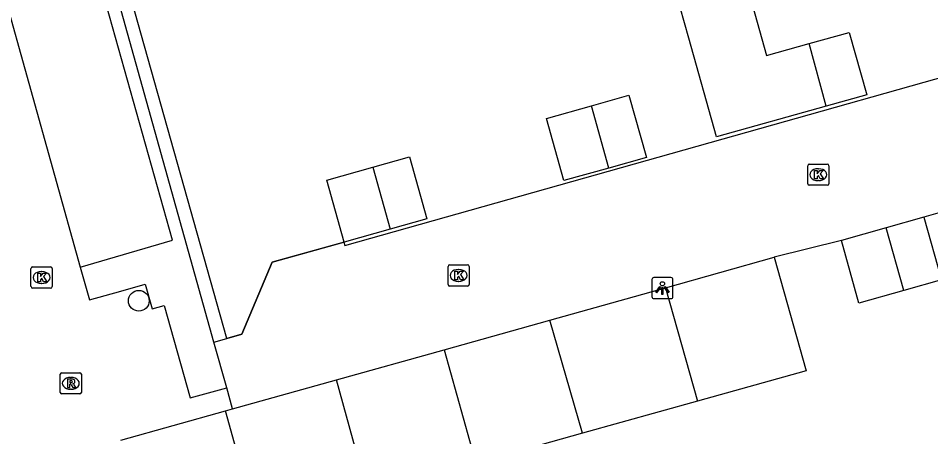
# Model space of a CAD drawing. Extents: x 159628 to 160723, y 388176 to 389416.
# Drawn here: x 159883.2 to 159926.3, y 388291.4 to 388311.16 of the extents above; entities that cross this region are included whole.
import ezdxf

# ---------------------------------------------------------------- set-up
doc = ezdxf.new("R2010")
doc.units = 0
for name, color, linetype in [('IMGEO_Boom', 7, 'Continuous'), ('IMGEO_Kolk', 7, 'Continuous'), ('IMGEO_Lichtpunt', 7, 'Continuous'), ('IMGEO_Muur', 7, 'Continuous'), ('IMGEO_Pand', 7, 'Continuous'), ('IMGEO_Rijbaan_lokaal_open', 7, 'Continuous'), ('IMGEO_Rioolput', 7, 'Continuous'), ('IMGEO_Voetpad_open', 7, 'Continuous')]:
    doc.layers.add(name, color=color, linetype=linetype)

msp = doc.modelspace()

# ---------------------------------------------------------------- linework, layer by layer
at = {"layer": 'IMGEO_Boom'}
msp.add_circle((159888.893, 388297.819), 0.489, dxfattribs=at)
at = {"layer": 'IMGEO_Kolk'}
for p, q in [((159920.486, 388303.344), (159920.486, 388304.196)), ((159920.561, 388304.27), (159921.413, 388304.27)), ((159920.974, 388304.05), (159920.999, 388304.05)), ((159921.487, 388304.196), (159921.487, 388303.344)), ((159920.997, 388303.49), (159920.972, 388303.49)), ((159921.413, 388303.27), (159920.561, 388303.27)), ((159883.801, 388298.49), (159883.801, 388299.342)), ((159883.876, 388299.416), (159884.728, 388299.416)), ((159884.289, 388299.196), (159884.314, 388299.196)), ((159884.802, 388299.342), (159884.802, 388298.49)), ((159903.498, 388298.589), (159903.498, 388299.441)), ((159903.573, 388299.515), (159904.425, 388299.515)), ((159903.986, 388299.295), (159904.011, 388299.295)), ((159904.499, 388299.441), (159904.499, 388298.589)), ((159904.009, 388298.735), (159903.984, 388298.735)), ((159884.728, 388298.416), (159883.876, 388298.416)), ((159884.312, 388298.636), (159884.287, 388298.636)), ((159904.425, 388298.515), (159903.573, 388298.515))]:
    msp.add_line(p, q, dxfattribs=at)
for points in [[(159920.486, 388303.344), (159920.486, 388304.196)], [(159920.561, 388304.27), (159921.413, 388304.27)], [(159920.807, 388303.97), (159920.93, 388303.97), (159920.93, 388303.819), (159921.06, 388303.97), (159921.224, 388303.97), (159921.078, 388303.819), (159921.231, 388303.57), (159921.079, 388303.57), (159920.994, 388303.734), (159920.93, 388303.667), (159920.93, 388303.57), (159920.807, 388303.57), (159920.807, 388303.97)], [(159921.487, 388304.196), (159921.487, 388303.344)], [(159921.413, 388303.27), (159920.561, 388303.27)], [(159883.801, 388298.49), (159883.801, 388299.342)], [(159883.876, 388299.416), (159884.728, 388299.416)], [(159884.122, 388299.116), (159884.245, 388299.116), (159884.245, 388298.965), (159884.375, 388299.116), (159884.539, 388299.116), (159884.393, 388298.965), (159884.546, 388298.716), (159884.394, 388298.716), (159884.309, 388298.88), (159884.245, 388298.813), (159884.245, 388298.716), (159884.122, 388298.716), (159884.122, 388299.116)], [(159884.802, 388299.342), (159884.802, 388298.49)], [(159903.498, 388298.589), (159903.498, 388299.441)], [(159903.573, 388299.515), (159904.425, 388299.515)], [(159903.819, 388299.215), (159903.942, 388299.215), (159903.942, 388299.064), (159904.072, 388299.215), (159904.236, 388299.215), (159904.09, 388299.064), (159904.243, 388298.815), (159904.091, 388298.815), (159904.006, 388298.979), (159903.942, 388298.912), (159903.942, 388298.815), (159903.819, 388298.815), (159903.819, 388299.215)], [(159904.499, 388299.441), (159904.499, 388298.589)], [(159884.728, 388298.416), (159883.876, 388298.416)], [(159904.425, 388298.515), (159903.573, 388298.515)]]:
    msp.add_lwpolyline(points, dxfattribs=at)
for centre, start, end in [((159920.563, 388304.194), 91.552, 178.448), ((159920.563, 388304.194), 91.552, 178.448), ((159921.411, 388304.194), 1.552, 88.448), ((159921.411, 388304.194), 1.552, 88.448), ((159920.563, 388303.346), 181.552, 268.448), ((159920.563, 388303.346), 181.552, 268.448), ((159921.411, 388303.346), 271.552, 358.448), ((159921.411, 388303.346), 271.552, 358.448), ((159883.878, 388299.34), 91.552, 178.448), ((159883.878, 388299.34), 91.552, 178.448), ((159884.726, 388299.34), 1.552, 88.448), ((159884.726, 388299.34), 1.552, 88.448), ((159903.575, 388299.439), 91.552, 178.448), ((159903.575, 388299.439), 91.552, 178.448), ((159904.423, 388299.439), 1.552, 88.448), ((159904.423, 388299.439), 1.552, 88.448), ((159883.878, 388298.492), 181.552, 268.448), ((159883.878, 388298.492), 181.552, 268.448), ((159884.726, 388298.492), 271.552, 358.448), ((159884.726, 388298.492), 271.552, 358.448), ((159903.575, 388298.591), 181.552, 268.448), ((159903.575, 388298.591), 181.552, 268.448), ((159904.423, 388298.591), 271.552, 358.448), ((159904.423, 388298.591), 271.552, 358.448)]:
    msp.add_arc(centre, 0.0765, start, end, dxfattribs=at)
for centre, major_axis, ratio, start_param, end_param in [((159920.973, 388303.77), (-0.387, 0.002), 0.722429, 4.712389, 7.853982), ((159920.998, 388303.77), (-0.39, 0.002), 0.717154, 1.570796, 4.712389), ((159884.288, 388298.916), (-0.387, 0.002), 0.722429, 4.712389, 7.853982), ((159884.313, 388298.916), (-0.39, 0.002), 0.717154, 1.570796, 4.712389), ((159903.985, 388299.015), (-0.387, 0.002), 0.722429, 4.712389, 7.853982), ((159904.01, 388299.015), (-0.39, 0.002), 0.717154, 1.570796, 4.712389)]:
    msp.add_ellipse(centre, major_axis=major_axis, ratio=ratio, start_param=start_param, end_param=end_param, dxfattribs=at)
at = {"layer": 'IMGEO_Lichtpunt'}
for p, q in [((159913.126, 388298.823), (159913.126, 388298.016)), ((159913.126, 388298.823), (159913.126, 388298.016)), ((159914.028, 388298.918), (159913.22, 388298.918)), ((159914.028, 388298.918), (159913.22, 388298.918)), ((159914.122, 388298.016), (159914.122, 388298.823)), ((159914.122, 388298.016), (159914.122, 388298.823)), ((159913.22, 388297.922), (159914.028, 388297.922)), ((159913.22, 388297.922), (159914.028, 388297.922))]:
    msp.add_line(p, q, dxfattribs=at)
for points in [[(159913.5, 388298.487), (159913.539, 388298.459), (159913.351, 388298.197), (159913.313, 388298.224), (159913.5, 388298.487)], [(159913.602, 388298.439), (159913.649, 388298.439), (159913.649, 388298.117), (159913.602, 388298.117), (159913.602, 388298.439)], [(159913.712, 388298.459), (159913.75, 388298.486), (159913.937, 388298.224), (159913.898, 388298.196), (159913.712, 388298.459)]]:
    msp.add_lwpolyline(points, dxfattribs=at)
msp.add_circle((159913.625, 388298.621), 0.0994, dxfattribs=at)
for centre, start, end in [((159913.22, 388298.823), 90, 180), ((159913.22, 388298.823), 90, 180), ((159914.028, 388298.823), 0, 90), ((159914.028, 388298.823), 0, 90), ((159913.22, 388298.016), 180, 270), ((159913.22, 388298.016), 180, 270), ((159914.028, 388298.016), 270, 0), ((159914.028, 388298.016), 270, 360)]:
    msp.add_arc(centre, 0.0946, start, end, dxfattribs=at)
at = {"layer": 'IMGEO_Muur'}
for points in [[(159893.047, 388296.039), (159888.385, 388312.59)], [(159898.592, 388300.589), (159895.193, 388299.636), (159893.76, 388296.24), (159893.047, 388296.039)]]:
    msp.add_lwpolyline(points, dxfattribs=at)
at = {"layer": 'IMGEO_Pand'}
for points in [[(159921.356, 388307.007), (159916.173, 388305.554), (159914.868, 388310.215), (159914.463, 388311.659), (159917.659, 388312.555), (159918.544, 388309.396), (159920.553, 388309.959)], [(159920.553, 388309.959), (159922.451, 388310.49), (159923.276, 388307.545), (159921.356, 388307.007)], [(159921.356, 388307.007), (159920.553, 388309.959)], [(159910.273, 388307.028), (159912.043, 388307.524), (159912.867, 388304.583), (159911.091, 388304.085)], [(159911.091, 388304.085), (159908.967, 388303.49), (159908.143, 388306.431), (159910.273, 388307.028)], [(159911.091, 388304.085), (159910.273, 388307.028)], [(159899.946, 388304.123), (159901.672, 388304.607), (159902.491, 388301.682), (159900.773, 388301.2)], [(159900.773, 388301.2), (159898.592, 388300.589), (159897.772, 388303.514), (159899.946, 388304.123)], [(159899.946, 388304.123), (159900.773, 388301.2)], [(159925.978, 388301.769), (159924.196, 388301.262)], [(159925.978, 388301.769), (159926.807, 388298.808), (159925.022, 388298.308)], [(159924.196, 388301.262), (159922.077, 388300.659)], [(159925.022, 388298.308), (159924.196, 388301.262)], [(159925.022, 388298.308), (159922.902, 388297.714), (159922.077, 388300.659)], [(159913.775, 388298.434), (159918.909, 388299.871)], [(159918.909, 388299.871), (159920.407, 388294.517), (159915.286, 388293.084)], [(159908.311, 388296.905), (159913.775, 388298.434)], [(159913.775, 388298.434), (159915.286, 388293.084)], [(159903.318, 388295.508), (159908.311, 388296.905)], [(159909.857, 388291.564), (159908.311, 388296.905)], [(159898.228, 388294.085), (159903.318, 388295.508)], [(159903.318, 388295.508), (159904.817, 388290.154)], [(159893.316, 388292.711), (159898.228, 388294.085)], [(159899.82, 388288.312), (159898.228, 388294.085)], [(159915.286, 388293.084), (159909.857, 388291.564)], [(159892.981, 388292.617), (159893.316, 388292.711)], [(159888.049, 388291.237), (159892.981, 388292.617)], [(159894.588, 388286.845), (159892.981, 388292.617)], [(159909.857, 388291.564), (159904.817, 388290.154)]]:
    msp.add_lwpolyline(points, dxfattribs=at)
at = {"layer": 'IMGEO_Rijbaan_lokaal_open'}
for points in [[(159880.05, 388321.131), (159886.13, 388299.399)], [(159893.047, 388296.039), (159893.76, 388296.24), (159895.193, 388299.636), (159898.582, 388300.586), (159898.627, 388300.424), (159947.315, 388314.161)], [(159929.16, 388302.674), (159925.978, 388301.769)], [(159922.077, 388300.659), (159918.909, 388299.871)], [(159886.13, 388299.399), (159886.562, 388297.856), (159888.047, 388298.275), (159889.19, 388298.597), (159889.521, 388297.441), (159890.096, 388297.603), (159891.313, 388293.23), (159893.045, 388293.71)], [(159892.443, 388295.871), (159893.047, 388296.039)], [(159893.045, 388293.71), (159892.443, 388295.871)], [(159893.316, 388292.711), (159893.045, 388293.71)]]:
    msp.add_lwpolyline(points, dxfattribs=at)
at = {"layer": 'IMGEO_Rioolput'}
for p, q in [((159885.256, 388294.421), (159886.108, 388294.421)), ((159885.181, 388293.495), (159885.181, 388294.347)), ((159885.669, 388294.201), (159885.694, 388294.201)), ((159886.182, 388294.347), (159886.182, 388293.495)), ((159885.692, 388293.641), (159885.667, 388293.641)), ((159886.108, 388293.421), (159885.256, 388293.421))]:
    msp.add_line(p, q, dxfattribs=at)
for points in [[(159885.256, 388294.421), (159886.108, 388294.421)], [(159885.181, 388293.495), (159885.181, 388294.347)], [(159885.77, 388294.119), (159885.518, 388294.121), (159885.518, 388293.721)], [(159885.696, 388294.04), (159885.642, 388294.04), (159885.642, 388293.959)], [(159885.642, 388293.959), (159885.694, 388293.959)], [(159886.182, 388294.347), (159886.182, 388293.495)], [(159885.518, 388293.721), (159885.642, 388293.721), (159885.642, 388293.883), (159885.653, 388293.883)], [(159885.7, 388293.854), (159885.771, 388293.721), (159885.911, 388293.721), (159885.846, 388293.847)], [(159886.108, 388293.421), (159885.256, 388293.421)]]:
    msp.add_lwpolyline(points, dxfattribs=at)
for centre, radius, start, end in [((159885.258, 388294.345), 0.0765, 91.552, 178.448), ((159885.258, 388294.345), 0.0765, 91.552, 178.448), ((159886.106, 388294.345), 0.0765, 1.552, 88.448), ((159886.106, 388294.345), 0.0765, 1.552, 88.448), ((159885.678, 388294.148), 0.19, 274.7715, 282.9687), ((159885.702, 388293.944), 0.0964, 77.0061, 93.1865), ((159885.716, 388294.001), 0.0378, 276.6634, 79.6772), ((159885.769, 388294.009), 0.109, 350.3612, 89.416), ((159885.767, 388294.009), 0.112, 277.5842, 350.9817), ((159885.652, 388293.83), 0.0533, 26.0293, 88.6989), ((159885.751, 388293.794), 0.108, 29.5134, 73.7905), ((159885.258, 388293.497), 0.0765, 181.552, 268.448), ((159885.258, 388293.497), 0.0765, 181.552, 268.448), ((159886.106, 388293.497), 0.0765, 271.552, 358.448), ((159886.106, 388293.497), 0.0765, 271.552, 358.448)]:
    msp.add_arc(centre, radius, start, end, dxfattribs=at)
for centre, major_axis, ratio, start_param, end_param in [((159885.668, 388293.921), (-0.387, 0.002), 0.722429, 4.712389, 7.853982), ((159885.693, 388293.921), (-0.39, 0.002), 0.717154, 1.570796, 4.712389)]:
    msp.add_ellipse(centre, major_axis=major_axis, ratio=ratio, start_param=start_param, end_param=end_param, dxfattribs=at)
at = {"layer": 'IMGEO_Voetpad_open'}
for points in [[(159892.443, 388295.871), (159884.995, 388322.515)], [(159886.13, 388299.399), (159890.482, 388300.677), (159884.399, 388322.351)], [(159893.047, 388296.039), (159888.385, 388312.59)]]:
    msp.add_lwpolyline(points, dxfattribs=at)

doc.saveas('drawing.dxf')
